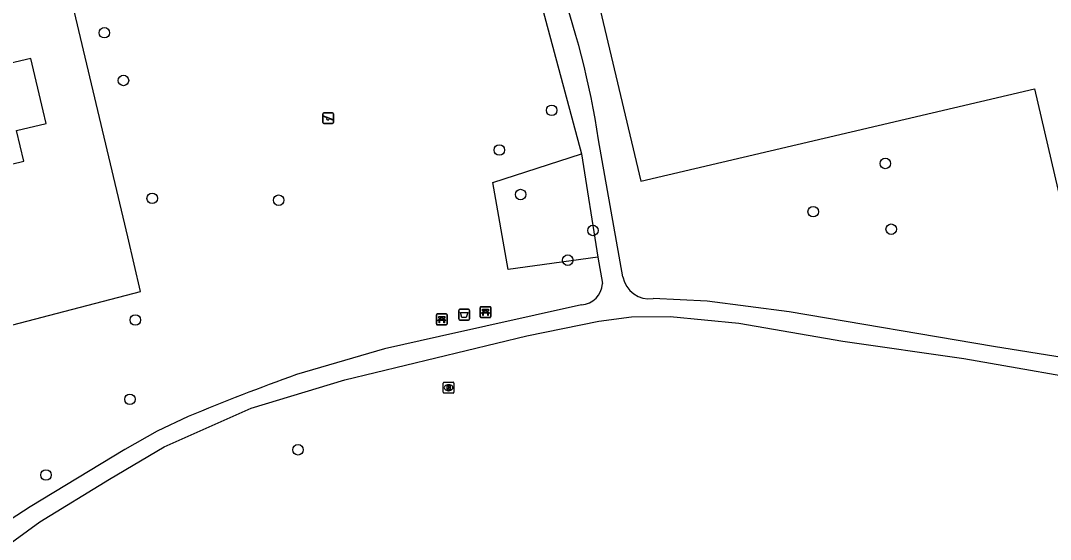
# Model space of a CAD drawing. Extents: x 158038 to 159242, y 380133 to 381214.
# Drawn here: x 158748.4 to 158844, y 380406.3 to 380454.5 of the extents above; entities that cross this region are included whole.
import ezdxf

# ---------------------------------------------------------------- set-up
doc = ezdxf.new("R2010")
doc.units = 0
for name, color, linetype in [('IMGEO_Afvalbak', 7, 'Continuous'), ('IMGEO_Bank', 7, 'Continuous'), ('IMGEO_Boom', 7, 'Continuous'), ('IMGEO_Groenvoorziening', 7, 'Continuous'), ('IMGEO_Pand', 7, 'Continuous'), ('IMGEO_Rioolput', 7, 'Continuous'), ('IMGEO_Speelvoorziening', 7, 'Continuous'), ('IMGEO_Voetpad_halfverhard', 7, 'Continuous')]:
    doc.layers.add(name, color=color, linetype=linetype)

msp = doc.modelspace()

# ---------------------------------------------------------------- linework, layer by layer
at = {"layer": 'IMGEO_Afvalbak'}
for p, q in [((158789.068, 380426.78), (158789.068, 380427.58)), ((158789.068, 380427.58), (158789.068, 380426.78)), ((158789.168, 380427.68), (158789.958, 380427.68)), ((158789.958, 380427.68), (158789.168, 380427.68)), ((158790.058, 380427.58), (158790.058, 380426.78)), ((158790.058, 380426.78), (158790.058, 380427.58)), ((158789.958, 380426.68), (158789.168, 380426.68)), ((158789.168, 380426.68), (158789.958, 380426.68))]:
    msp.add_line(p, q, dxfattribs=at)
msp.add_lwpolyline([(158789.211, 380427.394), (158789.915, 380427.394), (158789.766, 380426.924), (158789.36, 380426.924), (158789.211, 380427.394)], dxfattribs=at)
for centre, start, end in [((158789.168, 380427.58), 90, 180), ((158789.168, 380427.58), 90, 180), ((158789.958, 380427.58), 0, 90), ((158789.958, 380427.58), 360, 90), ((158789.168, 380426.78), 180, 270), ((158789.168, 380426.78), 180, 270), ((158789.958, 380426.78), 270, 0), ((158789.958, 380426.78), 270, 0)]:
    msp.add_arc(centre, 0.1, start, end, dxfattribs=at)
at = {"layer": 'IMGEO_Bank'}
for p, q in [((158786.982, 380426.319), (158786.982, 380427.16)), ((158786.982, 380427.16), (158786.982, 380426.319)), ((158787.057, 380427.244), (158787.898, 380427.244)), ((158787.898, 380427.244), (158787.057, 380427.244)), ((158787.982, 380427.169), (158787.982, 380426.328)), ((158787.982, 380426.328), (158787.982, 380427.169)), ((158791.046, 380426.989), (158791.046, 380427.83)), ((158791.046, 380427.83), (158791.046, 380426.989)), ((158791.121, 380427.914), (158791.962, 380427.914)), ((158791.962, 380427.914), (158791.121, 380427.914)), ((158791.743, 380427.312), (158791.35, 380427.312)), ((158791.355, 380427.42), (158791.355, 380427.526)), ((158791.399, 380427.526), (158791.399, 380427.42)), ((158791.687, 380427.532), (158791.405, 380427.532)), ((158791.405, 380427.414), (158791.687, 380427.414)), ((158791.693, 380427.42), (158791.693, 380427.526)), ((158791.737, 380427.526), (158791.737, 380427.42)), ((158792.046, 380427.839), (158792.046, 380426.998)), ((158792.046, 380426.998), (158792.046, 380427.839)), ((158787.907, 380426.244), (158787.066, 380426.244)), ((158787.066, 380426.244), (158787.907, 380426.244)), ((158787.679, 380426.642), (158787.286, 380426.642)), ((158787.291, 380426.75), (158787.291, 380426.856)), ((158787.335, 380426.856), (158787.335, 380426.75)), ((158787.623, 380426.862), (158787.341, 380426.862)), ((158787.341, 380426.744), (158787.623, 380426.744)), ((158787.629, 380426.75), (158787.629, 380426.856)), ((158787.673, 380426.856), (158787.673, 380426.75)), ((158791.971, 380426.914), (158791.13, 380426.914)), ((158791.13, 380426.914), (158791.971, 380426.914))]:
    msp.add_line(p, q, dxfattribs=at)
for points in [[(158791.293, 380427.312), (158791.151, 380427.312), (158791.263, 380427.414), (158791.349, 380427.414)], [(158791.349, 380427.532), (158791.263, 380427.532), (158791.263, 380427.693), (158791.826, 380427.693), (158791.826, 380427.532), (158791.743, 380427.532)], [(158791.343, 380427.305), (158791.343, 380427.098), (158791.3, 380427.098), (158791.3, 380427.305)], [(158791.743, 380427.414), (158791.826, 380427.414), (158791.938, 380427.312), (158791.799, 380427.312)], [(158791.793, 380427.305), (158791.793, 380427.098), (158791.749, 380427.098), (158791.749, 380427.305)], [(158787.229, 380426.642), (158787.087, 380426.642), (158787.199, 380426.744), (158787.285, 380426.744)], [(158787.285, 380426.862), (158787.199, 380426.862), (158787.199, 380427.023), (158787.762, 380427.023), (158787.762, 380426.862), (158787.679, 380426.862)], [(158787.279, 380426.635), (158787.279, 380426.428), (158787.236, 380426.428), (158787.236, 380426.635)], [(158787.679, 380426.744), (158787.762, 380426.744), (158787.874, 380426.642), (158787.735, 380426.642)], [(158787.729, 380426.635), (158787.729, 380426.428), (158787.685, 380426.428), (158787.685, 380426.635)]]:
    msp.add_lwpolyline(points, dxfattribs=at)
for centre, radius, start, end in [((158787.06, 380427.166), 0.0779, 92.4484, 184.28452), ((158787.06, 380427.166), 0.0779, 92.4484, 184.28452), ((158787.904, 380427.166), 0.0779, 2.4484, 94.28452), ((158787.904, 380427.166), 0.0779, 2.4484, 94.28452), ((158791.124, 380427.836), 0.0779, 92.4484, 184.28452), ((158791.124, 380427.836), 0.0779, 92.4484, 184.28452), ((158791.293, 380427.305), 0.00671, 2.89567, 87.10433), ((158791.35, 380427.305), 0.00671, 92.89567, 177.10433), ((158791.348, 380427.525), 0.00671, 2.89567, 87.10433), ((158791.348, 380427.421), 0.00671, 272.89567, 357.10433), ((158791.405, 380427.525), 0.00671, 92.89567, 177.10433), ((158791.405, 380427.421), 0.00671, 182.89567, 267.10433), ((158791.687, 380427.525), 0.00671, 2.89567, 87.10433), ((158791.687, 380427.421), 0.00671, 272.89567, 357.10433), ((158791.744, 380427.525), 0.00671, 92.89567, 177.10433), ((158791.744, 380427.421), 0.00671, 182.89567, 267.10433), ((158791.742, 380427.305), 0.00671, 2.89567, 87.10433), ((158791.799, 380427.305), 0.00671, 92.89567, 177.10433), ((158791.968, 380427.836), 0.0779, 2.4484, 94.28452), ((158791.968, 380427.836), 0.0779, 2.4484, 94.28452), ((158787.06, 380426.322), 0.0779, 182.4484, 274.28452), ((158787.06, 380426.322), 0.0779, 182.4484, 274.28452), ((158787.229, 380426.635), 0.00671, 2.89567, 87.10433), ((158787.286, 380426.635), 0.00671, 92.89567, 177.10433), ((158787.284, 380426.855), 0.00671, 2.89567, 87.10433), ((158787.284, 380426.751), 0.00671, 272.89567, 357.10433), ((158787.341, 380426.855), 0.00671, 92.89567, 177.10433), ((158787.341, 380426.751), 0.00671, 182.89567, 267.10433), ((158787.623, 380426.855), 0.00671, 2.89567, 87.10433), ((158787.623, 380426.751), 0.00671, 272.89567, 357.10433), ((158787.68, 380426.855), 0.00671, 92.89567, 177.10433), ((158787.68, 380426.751), 0.00671, 182.89567, 267.10433), ((158787.678, 380426.635), 0.00671, 2.89567, 87.10433), ((158787.735, 380426.635), 0.00671, 92.89567, 177.10433), ((158787.904, 380426.322), 0.0779, 272.4484, 4.28452), ((158787.904, 380426.322), 0.0779, 272.4484, 4.28452), ((158791.124, 380426.992), 0.0779, 182.4484, 274.28452), ((158791.124, 380426.992), 0.0779, 182.4484, 274.28452), ((158791.968, 380426.992), 0.0779, 272.4484, 4.28452), ((158791.968, 380426.992), 0.0779, 272.4484, 4.28452)]:
    msp.add_arc(centre, radius, start, end, dxfattribs=at)
at = {"layer": 'IMGEO_Boom'}
for centre in [(158756.152, 380453.389), (158757.925, 380448.953), (158797.698, 380446.176), (158792.831, 380442.486), (158828.68, 380441.241), (158794.809, 380438.343), (158760.592, 380437.991), (158772.336, 380437.822), (158821.984, 380436.753), (158801.526, 380435.013), (158829.231, 380435.126), (158799.186, 380432.247), (158759.03, 380426.689), (158758.525, 380419.312), (158774.134, 380414.622), (158750.729, 380412.28)]:
    msp.add_circle(centre, 0.489, dxfattribs=at)
at = {"layer": 'IMGEO_Groenvoorziening'}
for points in [[(158797.992, 380473.312), (158805.979, 380439.577), (158842.551, 380448.184), (158847.26, 380427.799)], [(158674.708, 380422.973), (158675.136, 380421.076), (158676.506, 380415.389), (158677.716, 380410.364), (158686.692, 380412.003), (158702.709, 380415.812), (158716.247, 380419.298), (158716.347, 380418.923), (158726.817, 380421.283), (158741.196, 380424.551), (158759.516, 380429.33), (158758.315, 380434.41), (158751.736, 380462.236)], [(158801.973, 380432.536), (158793.667, 380431.387), (158792.243, 380439.478), (158800.459, 380442.12)]]:
    msp.add_lwpolyline(points, dxfattribs=at)
at = {"layer": 'IMGEO_Pand'}
msp.add_lwpolyline([(158742.225, 380442.949), (158742.908, 380440.068), (158748.681, 380441.436), (158748.003, 380444.298), (158750.754, 380444.95), (158750.471, 380446.143), (158749.319, 380451.008), (158743.872, 380449.717)], dxfattribs=at)
at = {"layer": 'IMGEO_Rioolput'}
for p, q in [((158787.618, 380419.965), (158787.618, 380420.817)), ((158787.693, 380420.891), (158788.545, 380420.891)), ((158788.106, 380420.671), (158788.131, 380420.671)), ((158788.619, 380420.817), (158788.619, 380419.965)), ((158788.545, 380419.891), (158787.693, 380419.891)), ((158788.129, 380420.111), (158788.104, 380420.111))]:
    msp.add_line(p, q, dxfattribs=at)
for points in [[(158787.618, 380419.965), (158787.618, 380420.817)], [(158787.693, 380420.891), (158788.545, 380420.891)], [(158788.207, 380420.589), (158787.955, 380420.591), (158787.955, 380420.191)], [(158788.133, 380420.51), (158788.079, 380420.51), (158788.079, 380420.429)], [(158788.079, 380420.429), (158788.131, 380420.429)], [(158788.619, 380420.817), (158788.619, 380419.965)], [(158788.545, 380419.891), (158787.693, 380419.891)], [(158787.955, 380420.191), (158788.079, 380420.191), (158788.079, 380420.353), (158788.09, 380420.353)], [(158788.137, 380420.324), (158788.208, 380420.191), (158788.348, 380420.191), (158788.283, 380420.317)]]:
    msp.add_lwpolyline(points, dxfattribs=at)
for centre, radius, start, end in [((158787.695, 380420.815), 0.0765, 91.55205, 178.44795), ((158787.695, 380420.815), 0.0765, 91.55205, 178.44795), ((158788.115, 380420.618), 0.19, 274.7715, 282.96867), ((158788.139, 380420.414), 0.0964, 77.00612, 93.18647), ((158788.153, 380420.471), 0.0378, 276.66336, 79.67722), ((158788.206, 380420.479), 0.109, 350.36119, 89.41601), ((158788.204, 380420.479), 0.112, 277.58423, 350.98172), ((158788.543, 380420.815), 0.0765, 1.55205, 88.44795), ((158788.543, 380420.815), 0.0765, 1.55205, 88.44795), ((158787.695, 380419.967), 0.0765, 181.55205, 268.44795), ((158787.695, 380419.967), 0.0765, 181.55205, 268.44795), ((158788.089, 380420.3), 0.0533, 26.02933, 88.69889), ((158788.188, 380420.264), 0.108, 29.51342, 73.79051), ((158788.543, 380419.967), 0.0765, 271.55205, 358.44795), ((158788.543, 380419.967), 0.0765, 271.55205, 358.44795)]:
    msp.add_arc(centre, radius, start, end, dxfattribs=at)
for centre, major_axis, ratio, start_param, end_param in [((158788.105, 380420.391), (-0.387, 0.002), 0.722429, 4.712389, 7.853982), ((158788.13, 380420.391), (-0.39, 0.002), 0.717154, 1.570796, 4.712389)]:
    msp.add_ellipse(centre, major_axis=major_axis, ratio=ratio, start_param=start_param, end_param=end_param, dxfattribs=at)
at = {"layer": 'IMGEO_Speelvoorziening'}
for p, q in [((158776.444, 380445.05), (158776.444, 380445.85)), ((158776.444, 380445.85), (158776.444, 380445.05)), ((158776.827, 380445.478), (158776.488, 380445.615)), ((158776.513, 380445.675), (158777.389, 380445.322)), ((158776.544, 380445.95), (158777.334, 380445.95)), ((158777.334, 380445.95), (158776.544, 380445.95)), ((158777.365, 380445.262), (158777.025, 380445.399)), ((158777.434, 380445.85), (158777.434, 380445.05)), ((158777.434, 380445.05), (158777.434, 380445.85)), ((158777.334, 380444.95), (158776.544, 380444.95)), ((158776.544, 380444.95), (158777.334, 380444.95))]:
    msp.add_line(p, q, dxfattribs=at)
for centre, radius, start, end in [((158776.544, 380445.85), 0.1, 90, 180), ((158776.544, 380445.85), 0.1, 90, 180), ((158776.501, 380445.645), 0.0327, 68.07798, 248.07798), ((158776.906, 380445.388), 0.12, 130.99278, 5.16318), ((158777.334, 380445.85), 0.1, 0, 90), ((158777.334, 380445.85), 0.1, 360, 90), ((158777.377, 380445.292), 0.0327, 248.07798, 68.07798), ((158776.544, 380445.05), 0.1, 180, 270), ((158776.544, 380445.05), 0.1, 180, 270), ((158777.334, 380445.05), 0.1, 270, 0), ((158777.334, 380445.05), 0.1, 270, 0)]:
    msp.add_arc(centre, radius, start, end, dxfattribs=at)
at = {"layer": 'IMGEO_Voetpad_halfverhard'}
for points in [[(158794.337, 380462.308), (158796.366, 380457.365), (158800.459, 380442.12)], [(158804.317, 380430.69), (158802.048, 380443.441)], [(158800.459, 380442.12), (158801.973, 380432.536)], [(158801.973, 380432.536), (158802.412, 380430.07)], [(158800.451, 380428.105), (158787.265, 380425.14), (158782.157, 380424.014), (158773.989, 380421.608)], [(158858.09, 380421.576), (158848.581, 380422.637), (158838.716, 380424.226), (158819.754, 380427.457), (158812.148, 380428.444), (158807.12, 380428.681)], [(158744.055, 380403.479), (158750.155, 380407.926), (158756.617, 380411.882), (158761.696, 380414.892), (158769.794, 380418.5), (158778.483, 380421.13), (158795.4, 380425.214), (158802.07, 380426.573), (158805.098, 380426.968), (158808.696, 380427.012), (158815.078, 380426.394), (158824.732, 380424.708), (158835.96, 380423.102), (158850.121, 380420.641), (158860.195, 380419.453), (158862.028, 380419.365)], [(158763.939, 380417.703), (158761.039, 380416.365), (158758.057, 380414.643), (158749.254, 380409.307), (158737.203, 380401.515), (158725.989, 380393.302), (158725.231, 380392.81), (158723.582, 380391.338), (158721.57, 380390.186)]]:
    msp.add_lwpolyline(points, dxfattribs=at)
for centre, radius, start, end in [((158726.636, 380432.177), 76.248, 8.49523, 20.444), ((158800.351, 380430.166), 2.063, 272.77657, 357.34019), ((158806.75, 380431.125), 2.472, 190.13018, 278.60905), ((158845.175, 380223.518), 210.493, 109.76642, 112.70158)]:
    msp.add_arc(centre, radius, start, end, dxfattribs=at)

doc.saveas('drawing.dxf')
